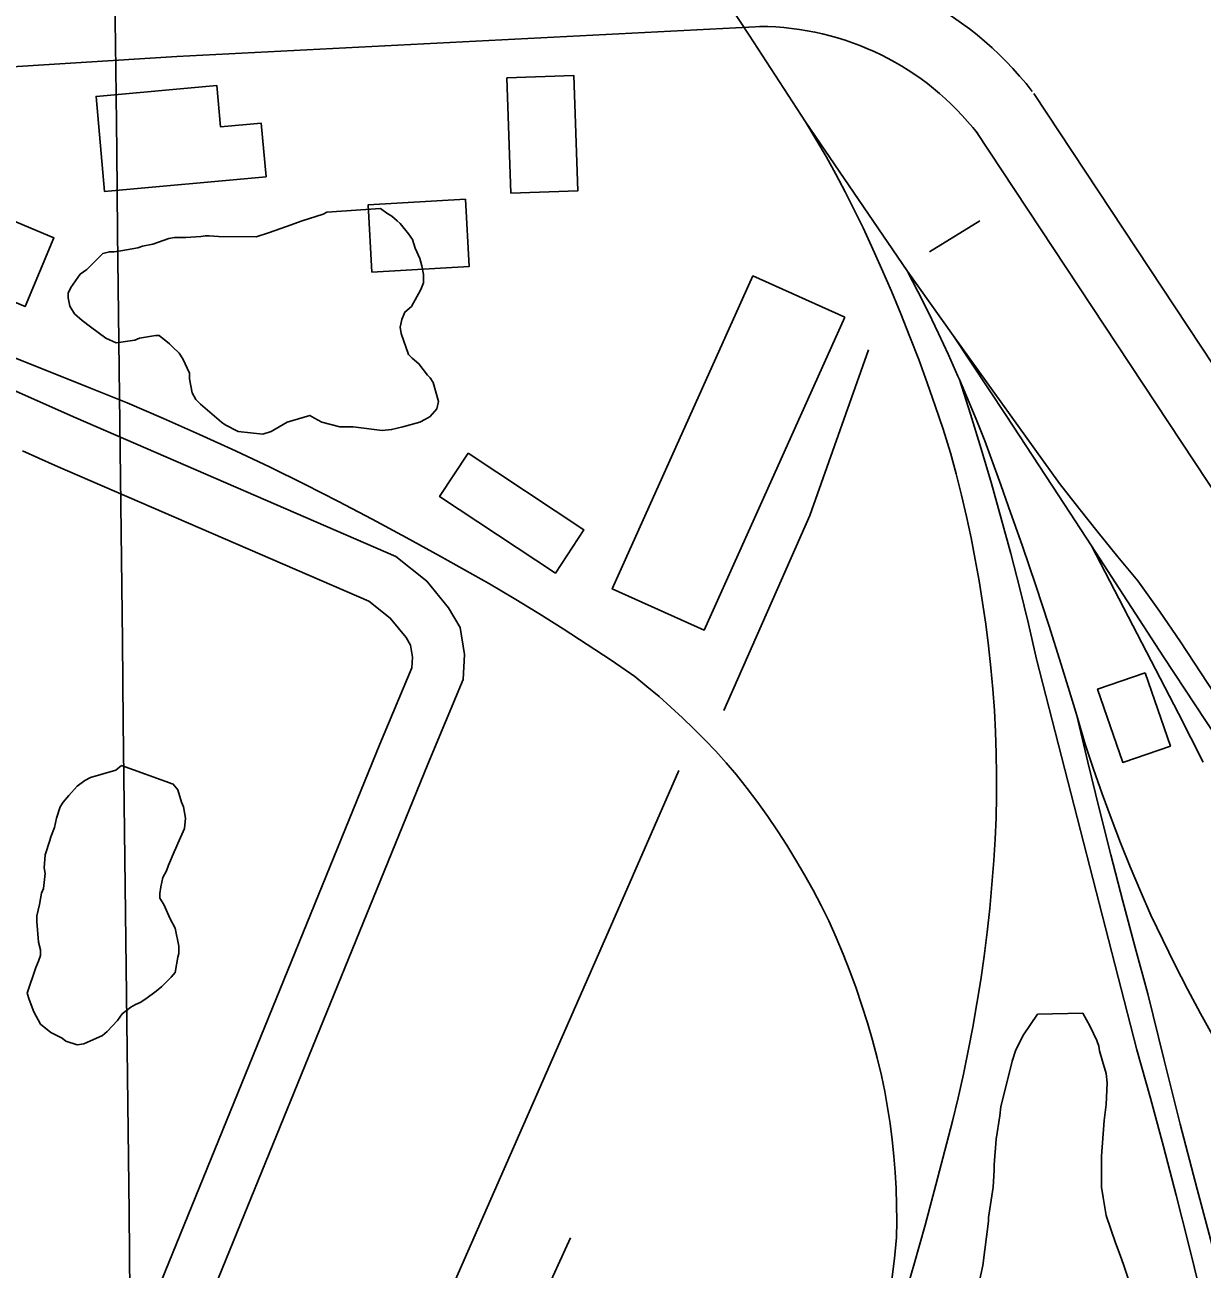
# Model space of a CAD drawing. Extents: x 3677843 to 3715951, y 511991 to 537744.
# Drawn here: x 3702998 to 3703681, y 531390 to 532112 of the extents above; entities that cross this region are included whole.
import ezdxf

# ---------------------------------------------------------------- set-up
doc = ezdxf.new("R2010")
doc.units = 0
for name, color, linetype in [('V-BLDG-OTLN', 7, 'Continuous'), ('V-GRID-MAJR', 7, 'Continuous'), ('V-RAIL-TRAK', 7, 'Continuous'), ('V-ROAD-CNTR', 7, 'Continuous'), ('V-SITE-VEGE', 7, 'Continuous'), ('V-TOPO-SHOR', 7, 'Continuous')]:
    doc.layers.add(name, color=color, linetype=linetype)

msp = doc.modelspace()

# ---------------------------------------------------------------- linework, layer by layer
at = {"layer": 'V-BLDG-OTLN'}
for points in [[(3703280.1424007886, 532014.142945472), (3703277.85140537, 532080.924811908), (3703316.6523277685, 532082.2558092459), (3703318.943323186, 532015.4739428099)], [(3703138.185684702, 532023.491926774), (3703044.557871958, 532015.035943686), (3703039.5808819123, 532070.1438334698), (3703109.65174177, 532076.471820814), (3703111.815737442, 532052.5148687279), (3703135.37169033, 532054.6428644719)], [(3702956.590047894, 532012.762948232), (3703015.1639307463, 531988.130997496), (3702998.4089642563, 531948.28907718), (3702939.8350814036, 531972.921027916)], [(3703253.743453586, 532010.5099527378), (3703255.9014492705, 531971.4670308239), (3703199.52156203, 531968.351037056), (3703197.3635663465, 532007.3939589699)], [(3703473.7260136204, 531942.170089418), (3703392.1431767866, 531760.723452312), (3703338.9142832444, 531784.6564044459), (3703420.49612008, 531966.1030415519)], [(3703255.360450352, 531863.2572472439), (3703322.4583161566, 531818.8963359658), (3703305.893349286, 531793.841386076), (3703238.7954834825, 531838.2032973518)], [(3703647.9446651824, 531736.0825015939), (3703662.5406359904, 531693.542586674), (3703634.927691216, 531684.0686056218), (3703620.3327204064, 531726.6085205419)]]:
    msp.add_lwpolyline(points, close=True, dxfattribs=at)
at = {"layer": 'V-GRID-MAJR'}
msp.add_spline([(3703218.92, 517647.956), (3703148.433, 523705.434), (3703077.91, 529765.996), (3703007.387, 535826.572), (3703007.3510000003, 535829.642)], degree=3, dxfattribs=at)
at = {"layer": 'V-RAIL-TRAK'}
for points in [[(3703393.937, 532142.829), (3703418.187, 532105.579), (3703450.972, 532055.35), (3703509.85, 531969.121), (3703536.5530000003, 531931.502), (3703598.2800000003, 531845.838), (3703609.35, 531831.498), (3703620.609, 531817.307), (3703632.062, 531803.272), (3703643.703, 531789.393), (3703656.1180000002, 531771.778)], [(3703538.304, 531851.337), (3703535.0130000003, 531863.6), (3703530.7060000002, 531877.191), (3703526.203, 531890.718), (3703521.501, 531904.177), (3703516.6, 531917.5650000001), (3703511.502, 531930.881), (3703506.2120000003, 531944.1190000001), (3703500.728, 531957.28), (3703495.049, 531970.356), (3703489.179, 531983.349), (3703484.301, 531993.931), (3703479.2260000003, 532004.421), (3703473.954, 532014.812), (3703468.492, 532025.105), (3703462.842, 532035.296), (3703456.9990000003, 532045.379), (3703450.972, 532055.35)], [(3703509.85, 531969.121), (3703516.112, 531957.087), (3703522.197, 531944.961), (3703528.1010000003, 531932.747), (3703533.821, 531920.446), (3703539.359, 531908.06), (3703540.223, 531906.049), (3703549.882, 531883.052), (3703554.863, 531870.43), (3703559.6550000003, 531857.7390000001), (3703564.259, 531844.978), (3703568.6720000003, 531832.149), (3703576.668, 531809.4180000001), (3703584.432, 531786.608), (3703591.966, 531763.719), (3703599.269, 531740.757), (3703606.339, 531717.721), (3703608.2460000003, 531711.278), (3703613.1750000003, 531694.618), (3703617.992, 531680.2390000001), (3703623.0100000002, 531665.931), (3703628.23, 531651.696), (3703633.651, 531637.536), (3703639.273, 531623.452), (3703645.093, 531609.451), (3703651.11, 531595.533), (3703658.051, 531581.142), (3703665.186, 531566.845), (3703672.514, 531552.6460000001), (3703680.032, 531538.546), (3703687.739, 531524.55)], [(3702944.532, 531937.801), (3703036.338, 531901.111), (3703057.555, 531892.436), (3703078.6550000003, 531883.482), (3703099.639, 531874.256), (3703120.5, 531864.755), (3703140.48, 531855.15), (3703160.352, 531845.324), (3703180.113, 531835.28), (3703199.7660000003, 531825.022), (3703219.304, 531814.546), (3703238.723, 531803.858), (3703253.276, 531795.785), (3703267.719, 531787.517), (3703282.048, 531779.053), (3703296.262, 531770.394), (3703310.356, 531761.544), (3703324.327, 531752.504), (3703338.1780000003, 531743.278), (3703351.9, 531733.863), (3703359.0160000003, 531728.123), (3703366.002, 531722.227), (3703372.8570000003, 531716.177), (3703379.576, 531709.978), (3703386.156, 531703.631), (3703392.593, 531697.139), (3703398.887, 531690.505), (3703405.031, 531683.737), (3703411.023, 531676.833), (3703417.204, 531668.934), (3703423.2090000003, 531660.897), (3703429.029, 531652.73), (3703434.665, 531644.431), (3703440.115, 531636.012), (3703445.3740000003, 531627.47), (3703450.4390000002, 531618.8150000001), (3703455.311, 531610.045), (3703459.983, 531601.169), (3703464.4560000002, 531592.193), (3703468.736, 531582.567), (3703472.801, 531572.852), (3703476.651, 531563.0480000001), (3703480.2800000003, 531553.158), (3703483.688, 531543.193), (3703486.875, 531533.153), (3703489.839, 531523.046), (3703492.577, 531512.876), (3703495.088, 531502.6460000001), (3703496.935, 531493.363), (3703498.565, 531484.0380000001), (3703499.978, 531474.681), (3703501.17, 531465.289), (3703502.145, 531455.8740000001), (3703502.899, 531446.439), (3703503.429, 531436.987), (3703503.742, 531427.528), (3703503.832, 531418.062), (3703503.701, 531408.598), (3703502.497, 531396.41), (3703501.074, 531384.247)], [(3703536.5530000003, 531931.502), (3703567.3310000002, 531885.159), (3703597.9050000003, 531838.684), (3703616.794, 531809.6950000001), (3703658.438, 531745.332), (3703689.2970000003, 531698.636), (3703719.974, 531651.818), (3703750.467, 531604.88), (3703780.779, 531557.826), (3703913.504, 531359.208), (3704043.079, 531162.805), (3704074.508, 531114.407), (3704106.129, 531066.131), (3704137.938, 531017.985), (3704169.938, 530969.961), (3704203.327, 530918.393), (3704236.9590000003, 530866.982), (3704270.835, 530815.733), (3704304.955, 530764.645), (3704340.821, 530709.581), (3704376.866, 530654.633), (3704413.0870000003, 530599.7980000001), (3704449.484, 530545.081)], [(3703540.223, 531906.049), (3703546.628, 531886.015), (3703552.8000000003, 531865.908), (3703558.739, 531845.733), (3703564.4450000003, 531825.491), (3703569.917, 531805.181), (3703575.154, 531784.811), (3703580.1550000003, 531764.383), (3703584.921, 531743.897), (3703643.105, 531517.388), (3703650.9420000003, 531489.4), (3703658.54, 531461.346), (3703665.897, 531433.227), (3703673.0100000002, 531405.049), (3703679.881, 531376.809), (3703686.5100000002, 531348.51)], [(3703506.9560000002, 531369.338), (3703513.751, 531392.572), (3703520.296, 531415.881), (3703526.596, 531439.257), (3703532.646, 531462.698), (3703536.1520000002, 531476.162), (3703539.4390000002, 531489.682), (3703542.507, 531503.255), (3703545.3540000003, 531516.8740000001), (3703547.977, 531530.5380000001), (3703550.381, 531544.241), (3703552.563, 531557.985), (3703554.518, 531571.76), (3703556.251, 531585.566), (3703557.7600000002, 531599.398), (3703559.045, 531613.253), (3703560.103, 531627.126), (3703560.875, 531639.545), (3703561.41, 531651.974), (3703561.705, 531664.412), (3703561.758, 531676.853), (3703561.574, 531689.295), (3703561.148, 531701.728), (3703560.4820000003, 531714.153), (3703559.579, 531726.562), (3703558.436, 531738.951), (3703557.052, 531751.572), (3703555.452, 531764.17), (3703553.6380000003, 531776.738), (3703551.612, 531789.274), (3703549.372, 531801.773), (3703546.92, 531814.231), (3703544.2600000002, 531826.648), (3703541.387, 531839.018), (3703538.304, 531851.337)], [(3703616.794, 531809.6950000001), (3703667.2490000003, 531712.4990000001), (3703681.572, 531684.132)], [(3703656.1180000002, 531771.778), (3703668.305, 531754.005), (3703680.2600000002, 531736.075)], [(3703680.2600000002, 531736.075), (3703691.98, 531717.993), (3703801.95, 531552.443), (3703843.882, 531488.134), (3703885.997, 531423.946), (3703928.2970000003, 531359.876), (3703970.776, 531295.929), (3704198.438, 530951.656), (3704261.943, 530856.211), (3704325.2460000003, 530760.635), (3704388.353, 530664.926), (3704451.2600000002, 530569.088), (3704556.332, 530409.6630000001)], [(3703608.2460000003, 531711.278), (3703614.594, 531684.273), (3703621.144, 531657.3150000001), (3703627.896, 531630.407), (3703634.847, 531603.549), (3703642.001, 531576.745), (3703649.353, 531549.9940000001), (3703658.647, 531512.139), (3703668.2090000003, 531474.351), (3703678.042, 531436.633), (3703688.144, 531398.987)]]:
    msp.add_lwpolyline(points, dxfattribs=at)
at = {"layer": 'V-ROAD-CNTR'}
for points in [[(3703425.5261100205, 532110.7257523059), (3703086.452788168, 532093.35378705)], [(3703086.452788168, 532093.35378705), (3702805.839349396, 532075.6308224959), (3702696.261568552, 532069.8348340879)], [(3705389.300182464, 529340.523292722), (3705089.2727825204, 529796.464380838), (3704454.40905225, 530753.6554664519), (3703970.2390205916, 531486.5360006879), (3703583.2717945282, 532071.85383005)], [(3705355.8862492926, 529318.5353366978), (3705055.898849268, 529774.4164249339), (3704421.055118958, 530731.577510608), (3703936.869087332, 531464.482044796), (3703549.903861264, 532049.7938741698)], [(3702979.48200211, 531057.344859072), (3703093.925773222, 531344.414284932), (3703231.8654973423, 531683.141607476), (3703252.4644561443, 531732.0975095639), (3703253.193454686, 531746.6314804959), (3703250.7334596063, 531762.3174491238), (3703243.9694731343, 531773.7204263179), (3703231.3334984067, 531789.2193953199), (3703213.352534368, 531803.468366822), (3703027.935905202, 531883.7382062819), (3702746.37746832, 532008.6649564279)], [(3702951.6140578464, 531068.4548368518), (3703066.099828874, 531355.626262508), (3703204.1455527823, 531694.617584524), (3703222.7665155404, 531738.8694960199), (3703223.0755149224, 531745.041483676), (3703221.989517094, 531751.973469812), (3703219.307522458, 531756.4944607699), (3703210.1435407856, 531767.733438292), (3703197.8125654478, 531777.5044187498), (3703015.89192929, 531856.2622612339), (3702996.89196729, 531864.6922443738)]]:
    msp.add_lwpolyline(points, dxfattribs=at)
for radius in [200.16768500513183, 160.16776500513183]:
    msp.add_arc((3703424.1230881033, 531950.5323880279), radius, 37.74584418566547, 89.87914418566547, dxfattribs=at)
at = {"layer": 'V-SITE-VEGE'}
for points in [[(3703173.361, 532003.012), (3703204.452, 532005.178), (3703208.269, 532002.45), (3703210.995, 532000.812), (3703214.2660000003, 531998.086), (3703215.9020000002, 531996.448), (3703220.807, 531990.4450000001), (3703222.988, 531987.172), (3703224.623, 531982.261), (3703227.346, 531976.261), (3703228.436, 531971.8960000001), (3703229.523, 531966.987), (3703229.521, 531962.078), (3703227.8850000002, 531958.263), (3703222.4250000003, 531948.447), (3703218.605, 531945.176), (3703216.967, 531940.814), (3703215.875, 531936.452), (3703216.418, 531932.632), (3703220.776, 531920.631), (3703222.957, 531918.448), (3703226.775, 531915.175), (3703231.68, 531908.627), (3703233.312, 531906.9890000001), (3703234.951, 531904.261), (3703238.217, 531893.351), (3703237.126, 531888.9890000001), (3703233.304, 531884.627), (3703230.576, 531882.993), (3703227.3030000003, 531881.356), (3703217.485, 531878.634), (3703210.94, 531877), (3703205.484, 531876.459), (3703188.578, 531878.649), (3703180.941, 531878.651), (3703170.58, 531881.383), (3703166.22, 531883.566), (3703163.492, 531885.204), (3703150.399, 531881.3910000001), (3703141.123, 531875.941), (3703136.214, 531874.307), (3703122.034, 531875.952), (3703114.399, 531879.7710000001), (3703112.218, 531881.41), (3703100.223, 531891.779), (3703097.497, 531894.506), (3703095.3200000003, 531898.326), (3703093.686, 531906.508), (3703093.688, 531909.78), (3703089.872, 531917.962), (3703087.693, 531921.2390000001), (3703083.878, 531925.056), (3703082.241, 531926.693), (3703076.245, 531931.606), (3703074.062, 531931.606), (3703064.788, 531929.976), (3703062.06, 531928.884), (3703051.153, 531927.254), (3703045.154, 531929.984), (3703036.43, 531936.531), (3703031.523, 531940.351), (3703027.16, 531944.1730000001), (3703024.437, 531948.537), (3703023.349, 531953.446), (3703023.349, 531956.174), (3703024.986, 531959.444), (3703030.443, 531967.079), (3703034.2630000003, 531969.803), (3703040.81, 531976.3470000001), (3703043.54, 531979.072), (3703047.358, 531980.16), (3703050.086, 531980.16), (3703053.903, 531980.705), (3703063.721, 531982.335), (3703066.449, 531983.424), (3703072.45, 531984.512), (3703081.723, 531987.781), (3703084.9960000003, 531988.325), (3703091.541, 531988.321), (3703100.268, 531988.8640000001), (3703102.9960000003, 531989.409), (3703105.177, 531989.409), (3703110.631, 531988.86), (3703132.448, 531988.85), (3703139.54, 531991.029), (3703149.907, 531994.84), (3703159.179, 531998.109), (3703171.18, 532001.922)], [(3703054.313, 531682.356), (3703084.308, 531671.434), (3703087.034, 531668.159), (3703089.211, 531661.069), (3703090.3000000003, 531658.341), (3703091.3880000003, 531651.796), (3703090.841, 531645.795), (3703087.017, 531637.071), (3703085.926, 531634.345), (3703084.8340000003, 531632.164), (3703081.555, 531624.529), (3703080.466, 531621.256), (3703078.2830000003, 531617.441), (3703077.1890000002, 531611.987), (3703076.642, 531608.167), (3703076.64, 531605.442), (3703078.821, 531601.622), (3703082.6350000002, 531593.438), (3703085.361, 531587.982), (3703087.538, 531577.6190000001), (3703087.536, 531573.255), (3703086.989, 531571.074), (3703085.348, 531562.345), (3703083.165, 531559.622), (3703077.707, 531554.172), (3703074.434, 531551.446), (3703068.434, 531547.084), (3703065.159, 531544.905), (3703062.431, 531543.813), (3703059.703, 531542.179), (3703054.792, 531538.363), (3703052.066, 531534.5480000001), (3703046.061, 531528.005), (3703043.3340000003, 531525.823), (3703032.424, 531520.921), (3703028.6040000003, 531520.376), (3703022.061, 531522.561), (3703019.88, 531524.197), (3703013.336, 531527.474), (3703007.34, 531532.385), (3703003.525, 531539.477), (3703000.801, 531546.5700000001), (3702999.711, 531550.387), (3703004.626, 531565.112), (3703006.265, 531568.93), (3703007.356, 531572.202), (3703007.358, 531575.473), (3703006.269, 531579.837), (3703005.183, 531591.841), (3703005.185, 531595.109), (3703006.828, 531601.655), (3703007.92, 531608.198), (3703009.011, 531610.926), (3703010.109, 531619.653), (3703009.562, 531622.925), (3703010.111, 531630.56), (3703012.841, 531638.742), (3703013.386, 531640.921), (3703015.573, 531646.377), (3703016.664, 531651.829), (3703018.85, 531658.372), (3703020.486, 531661.1), (3703023.7630000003, 531664.915), (3703028.674, 531670.367), (3703033.04, 531673.64), (3703036.311, 531675.274), (3703051.04, 531679.632)]]:
    msp.add_lwpolyline(points, close=True, dxfattribs=at)
msp.add_lwpolyline([(3703551.057, 531379.963), (3703553.791, 531392.509), (3703557.074, 531418.142), (3703557.074, 531420.325), (3703559.81, 531437.776), (3703560.361, 531447.594), (3703560.361, 531450.867), (3703561.461, 531465.5920000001), (3703563.648, 531479.225), (3703564.1950000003, 531484.679), (3703569.112, 531503.769), (3703570.753, 531510.859), (3703572.938, 531517.402), (3703577.304, 531526.127), (3703585.492, 531538.122), (3703611.6720000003, 531538.656), (3703616.0300000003, 531531.017), (3703619.85, 531522.835), (3703620.935, 531519.563), (3703621.48, 531516.835), (3703623.114, 531510.834), (3703625.291, 531503.7440000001), (3703625.836, 531498.2880000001), (3703625.2830000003, 531485.7440000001), (3703624.1890000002, 531476.473), (3703622.543, 531455.745), (3703622.535, 531437.747), (3703623.622, 531431.747), (3703625.254, 531421.384), (3703630.704, 531405.5650000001), (3703633.426, 531398.473), (3703635.605, 531392.47), (3703641.0530000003, 531375.562)], dxfattribs=at)
at = {"layer": 'V-TOPO-SHOR'}
msp.add_line((3703552.09, 531997.949), (3703522.924, 531980.137), dxfattribs=at)
for points in [[(3703487.379, 531923.26), (3703453.542, 531827.174), (3703403.536, 531714.26)], [(3703377.5670000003, 531679.464), (3703336.556, 531585.707), (3703243.9760000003, 531375.0480000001), (3703158.4250000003, 531181.143), (3703083.773, 531016.746), (3703045.066, 530933.343)], [(3703314.702, 531408.365), (3703187.748, 531130.463), (3702999.9450000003, 530713.503), (3702952.22, 530607.353), (3702846.762, 530366.367), (3702736.805, 530130.071)]]:
    msp.add_lwpolyline(points, dxfattribs=at)

doc.saveas('drawing.dxf')
